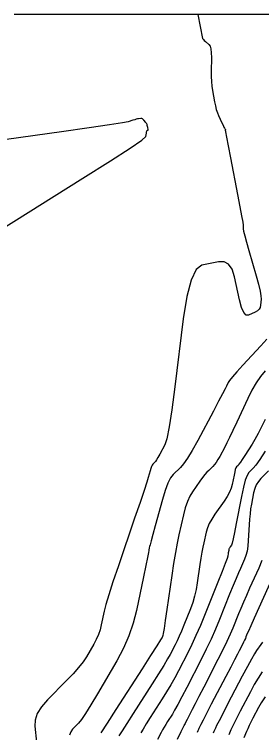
# Model space of a CAD drawing. Extents: x 2082232 to 2083549, y 592624 to 593832.
# Drawn here: x 2083057.8 to 2083085.8, y 593750.7 to 593832 of the extents above; entities that cross this region are included whole.
import ezdxf

# ---------------------------------------------------------------- set-up
doc = ezdxf.new("R2010")
doc.units = 0
for name, color, linetype in [('DT_X_Contour_Major', 7, 'Continuous'), ('DT_X_Contour_Minor', 7, 'Continuous'), ('DT_X_TIN_Hull', 7, 'Continuous')]:
    doc.layers.add(name, color=color, linetype=linetype)

msp = doc.modelspace()

# ---------------------------------------------------------------- linework, layer by layer
at = {"layer": 'DT_X_Contour_Major'}
for points in [[(2083056.105, 593807.508), (2083065.567, 593813.424), (2083068.675, 593815.383), (2083070.899, 593816.825), (2083072.242, 593817.749), (2083072.701, 593818.155), (2083072.75, 593818.549), (2083072.77, 593818.679), (2083072.793, 593818.773), (2083072.818, 593818.832), (2083072.846, 593818.856), (2083072.925, 593818.873), (2083072.949, 593818.885), (2083072.962, 593818.909), (2083072.964, 593818.944), (2083072.956, 593818.991), (2083072.917, 593819.132), (2083072.904, 593819.179), (2083072.894, 593819.215), (2083072.886, 593819.24), (2083072.881, 593819.254), (2083072.87, 593819.277), (2083072.866, 593819.289), (2083072.861, 593819.308), (2083072.855, 593819.335), (2083072.849, 593819.37), (2083072.831, 593819.472), (2083072.816, 593819.517), (2083072.784, 593819.578), (2083072.736, 593819.654), (2083072.67, 593819.744), (2083072.473, 593820.007), (2083072.395, 593820.091), (2083072.311, 593820.149), (2083072.22, 593820.179), (2083072.122, 593820.181), (2083071.852, 593820.153), (2083071.737, 593820.135), (2083071.596, 593820.102), (2083071.427, 593820.056), (2083071.231, 593819.995), (2083070.672, 593819.813), (2083070.044, 593819.692), (2083068.581, 593819.465), (2083066.281, 593819.132), (2083063.144, 593818.693), (2083055.262, 593817.602)], [(2083086.197, 593782.543), (2083085.569, 593781.601), (2083085.116, 593780.959), (2083084.836, 593780.618), (2083084.322, 593780.107), (2083084.126, 593779.795), (2083083.923, 593779.245), (2083083.713, 593778.455), (2083083.496, 593777.425), (2083082.909, 593774.361), (2083082.709, 593773.346), (2083082.552, 593772.6), (2083082.436, 593772.122), (2083082.363, 593771.913), (2083082.222, 593771.713), (2083082.174, 593771.64), (2083082.136, 593771.57), (2083082.107, 593771.503), (2083082.088, 593771.439), (2083082.051, 593771.272), (2083082.036, 593771.205), (2083082.022, 593771.126), (2083082.007, 593771.037), (2083081.992, 593770.937), (2083081.951, 593770.656), (2083081.87, 593770.394), (2083081.656, 593769.819), (2083081.309, 593768.931), (2083080.83, 593767.729), (2083079.375, 593764.108), (2083078.847, 593762.819), (2083078.352, 593761.671), (2083077.892, 593760.663), (2083077.466, 593759.795), (2083076.374, 593757.666), (2083075.953, 593756.869), (2083075.507, 593756.073), (2083075.036, 593755.28), (2083074.541, 593754.488), (2083073.187, 593752.378), (2083072.73, 593751.659), (2083072.372, 593751.083), (2083072.113, 593750.653)], [(2083085.836, 593757.557), (2083085.392, 593756.861), (2083084.952, 593756.112), (2083084.517, 593755.309), (2083083.363, 593753.096), (2083082.973, 593752.343), (2083082.668, 593751.743), (2083082.449, 593751.298), (2083082.314, 593751.006), (2083082.07, 593750.432)]]:
    msp.add_lwpolyline(points, dxfattribs=at)
at = {"layer": 'DT_X_Contour_Minor'}
for points in [[(2083078.582, 593831.978), (2083079.102, 593829.239), (2083079.127, 593829.19), (2083079.187, 593829.117), (2083079.283, 593829.021), (2083079.414, 593828.902), (2083079.81, 593828.553), (2083079.94, 593828.364), (2083080.03, 593828.06), (2083080.082, 593827.639), (2083080.096, 593827.103), (2083080.08, 593825.518), (2083080.085, 593824.937), (2083080.112, 593824.386), (2083080.162, 593823.864), (2083080.233, 593823.371), (2083080.454, 593822.094), (2083080.545, 593821.636), (2083080.651, 593821.222), (2083080.772, 593820.85), (2083080.909, 593820.521), (2083081.295, 593819.702), (2083081.424, 593819.43), (2083081.521, 593819.228), (2083081.586, 593819.096), (2083081.619, 593819.035), (2083081.682, 593818.941), (2083081.694, 593818.924), (2083081.702, 593818.913), (2083081.706, 593818.908), (2083081.71, 593818.901), (2083081.711, 593818.899), (2083081.708, 593818.896), (2083081.702, 593818.893), (2083081.694, 593818.889), (2083081.667, 593818.879), (2083081.696, 593818.68), (2083081.803, 593818.092), (2083081.989, 593817.115), (2083082.253, 593815.748), (2083083.062, 593811.585), (2083083.328, 593810.198), (2083083.52, 593809.161), (2083083.638, 593808.474), (2083083.682, 593808.135), (2083083.699, 593807.7), (2083083.743, 593807.423), (2083083.863, 593806.921), (2083084.057, 593806.193), (2083084.327, 593805.24), (2083085.146, 593802.396), (2083085.412, 593801.43), (2083085.595, 593800.666), (2083085.697, 593800.104), (2083085.716, 593799.744), (2083085.658, 593799.052), (2083085.603, 593798.809), (2083085.483, 593798.598), (2083085.297, 593798.421), (2083085.046, 593798.275), (2083084.288, 593797.931), (2083084.012, 593797.942), (2083083.754, 593798.232), (2083083.513, 593798.801), (2083083.29, 593799.65), (2083082.716, 593802.286), (2083082.441, 593803.133), (2083082.045, 593803.695), (2083081.529, 593803.973), (2083080.892, 593803.967), (2083079.033, 593803.573), (2083078.378, 593803.082), (2083077.808, 593801.908), (2083077.322, 593800.048), (2083076.92, 593797.504), (2083075.96, 593789.807), (2083075.619, 593787.232), (2083075.314, 593785.279), (2083075.047, 593783.949), (2083074.816, 593783.24), (2083074.251, 593782.181), (2083074.056, 593781.825), (2083073.895, 593781.55), (2083073.768, 593781.356), (2083073.676, 593781.244), (2083073.476, 593781.054), (2083073.4, 593780.955), (2083073.323, 593780.801), (2083073.245, 593780.591), (2083073.166, 593780.326), (2083072.954, 593779.545), (2083072.798, 593779.037), (2083072.49, 593778.101), (2083072.029, 593776.734), (2083071.415, 593774.939), (2083069.575, 593769.578), (2083068.956, 593767.748), (2083068.481, 593766.278), (2083068.148, 593765.167), (2083067.959, 593764.417), (2083067.645, 593762.896), (2083067.503, 593762.33), (2083067.312, 593761.774), (2083067.074, 593761.226), (2083066.786, 593760.687), (2083065.956, 593759.261), (2083065.583, 593758.692), (2083065.086, 593758.053), (2083064.467, 593757.345), (2083063.724, 593756.567), (2083061.58, 593754.399), (2083060.885, 593753.603), (2083060.41, 593752.839), (2083060.153, 593752.107), (2083060.116, 593751.409), (2083060.308, 593749.589)], [(2083086.376, 593795.219), (2083085.688, 593794.468), (2083083.662, 593792.272), (2083082.989, 593791.531), (2083082.486, 593790.957), (2083082.155, 593790.548), (2083081.995, 593790.305), (2083081.797, 593789.878), (2083081.649, 593789.583), (2083081.354, 593789.017), (2083080.911, 593788.18), (2083080.321, 593787.072), (2083078.55, 593783.757), (2083077.93, 593782.632), (2083077.399, 593781.745), (2083076.957, 593781.095), (2083076.603, 593780.683), (2083075.777, 593779.899), (2083075.468, 593779.503), (2083075.161, 593778.901), (2083074.856, 593778.093), (2083074.551, 593777.08), (2083073.743, 593774.104), (2083073.475, 593773.119), (2083073.281, 593772.398), (2083073.158, 593771.941), (2083073.108, 593771.746), (2083073.07, 593771.58), (2083073.056, 593771.52), (2083073.046, 593771.467), (2083073.037, 593771.42), (2083073.03, 593771.379), (2083073.016, 593771.28), (2083072.974, 593771.067), (2083072.859, 593770.505), (2083072.672, 593769.593), (2083072.412, 593768.332), (2083071.621, 593764.501), (2083071.259, 593763.069), (2083070.767, 593761.645), (2083070.145, 593760.23), (2083069.393, 593758.823), (2083067.213, 593755.083), (2083066.466, 593753.823), (2083065.86, 593752.851), (2083065.395, 593752.164), (2083065.071, 593751.765), (2083064.395, 593751.082), (2083064.182, 593750.778), (2083064.048, 593750.381)], [(2083086.161, 593791.613), (2083085.66, 593791.008), (2083085.168, 593790.287), (2083084.686, 593789.451), (2083084.213, 593788.501), (2083082.965, 593785.813), (2083082.529, 593784.881), (2083082.158, 593784.103), (2083081.85, 593783.477), (2083081.606, 593783.004), (2083081.041, 593781.946), (2083080.834, 593781.578), (2083080.635, 593781.268), (2083080.445, 593781.014), (2083080.263, 593780.817), (2083079.79, 593780.368), (2083079.595, 593780.165), (2083079.366, 593779.891), (2083079.102, 593779.547), (2083078.803, 593779.132), (2083077.959, 593777.933), (2083077.659, 593777.433), (2083077.388, 593776.832), (2083077.148, 593776.131), (2083076.939, 593775.329), (2083076.422, 593773.057), (2083076.227, 593772.131), (2083076.028, 593771.058), (2083075.825, 593769.839), (2083075.618, 593768.473), (2083075.063, 593764.634), (2083074.879, 593763.37), (2083074.744, 593762.456), (2083074.656, 593761.893), (2083074.617, 593761.68), (2083074.577, 593761.58), (2083074.562, 593761.545), (2083074.549, 593761.513), (2083074.536, 593761.485), (2083074.524, 593761.461), (2083074.494, 593761.403), (2083074.345, 593761.167), (2083073.922, 593760.504), (2083073.224, 593759.414), (2083072.251, 593757.897), (2083069.289, 593753.28), (2083068.315, 593751.76), (2083067.612, 593750.661)], [(2083086.172, 593786.137), (2083085.761, 593785.275), (2083085.379, 593784.521), (2083085.026, 593783.874), (2083084.702, 593783.334), (2083083.874, 593782.037), (2083083.595, 593781.603), (2083083.376, 593781.275), (2083083.218, 593781.051), (2083083.12, 593780.932), (2083082.942, 593780.754), (2083082.874, 593780.646), (2083082.803, 593780.455), (2083082.73, 593780.181), (2083082.655, 593779.823), (2083082.451, 593778.76), (2083082.336, 593778.342), (2083082.143, 593777.887), (2083081.873, 593777.394), (2083081.525, 593776.863), (2083080.495, 593775.398), (2083080.144, 593774.86), (2083079.863, 593774.345), (2083079.653, 593773.853), (2083079.514, 593773.384), (2083079.237, 593772.164), (2083079.132, 593771.668), (2083079.025, 593771.092), (2083078.916, 593770.438), (2083078.805, 593769.705), (2083078.507, 593767.645), (2083078.374, 593766.882), (2083078.2, 593766.138), (2083077.982, 593765.412), (2083077.723, 593764.705), (2083076.976, 593762.844), (2083076.704, 593762.182), (2083076.45, 593761.592), (2083076.214, 593761.074), (2083075.995, 593760.628), (2083075.434, 593759.535), (2083075.149, 593759.018), (2083074.714, 593758.289), (2083074.13, 593757.347), (2083073.396, 593756.192), (2083071.238, 593752.829), (2083070.522, 593751.709), (2083069.992, 593750.872), (2083069.647, 593750.318)], [(2083086.552, 593780.303), (2083085.703, 593779.459), (2083085.412, 593779.12), (2083085.178, 593778.737), (2083084.999, 593778.31), (2083084.877, 593777.839), (2083084.625, 593776.525), (2083084.538, 593776.01), (2083084.465, 593775.451), (2083084.407, 593774.848), (2083084.364, 593774.2), (2083084.269, 593772.415), (2083084.216, 593771.781), (2083084.128, 593771.216), (2083084.004, 593770.721), (2083083.845, 593770.296), (2083083.375, 593769.257), (2083083.166, 593768.782), (2083082.895, 593768.136), (2083082.56, 593767.32), (2083082.161, 593766.334), (2083081.014, 593763.477), (2083080.561, 593762.391), (2083080.064, 593761.277), (2083079.523, 593760.134), (2083078.937, 593758.962), (2083077.315, 593755.798), (2083076.757, 593754.72), (2083076.299, 593753.858), (2083075.942, 593753.212), (2083075.686, 593752.783), (2083075.137, 593751.926), (2083074.937, 593751.608), (2083074.751, 593751.295), (2083074.579, 593750.987), (2083074.421, 593750.685), (2083074.015, 593749.886)], [(2083085.793, 593770.17), (2083085.449, 593769.304), (2083084.419, 593767.03), (2083084.051, 593766.208), (2083083.718, 593765.447), (2083083.421, 593764.748), (2083083.16, 593764.11), (2083082.51, 593762.491), (2083082.221, 593761.814), (2083081.844, 593760.996), (2083081.378, 593760.038), (2083080.824, 593758.94), (2083079.226, 593755.823), (2083078.683, 593754.766), (2083078.253, 593753.929), (2083077.936, 593753.314), (2083077.732, 593752.921), (2083077.339, 593752.166), (2083077.209, 593751.916), (2083077.113, 593751.732), (2083077.053, 593751.613), (2083077.027, 593751.56), (2083077.003, 593751.505), (2083076.975, 593751.445), (2083076.907, 593751.305), (2083076.801, 593751.087), (2083076.655, 593750.789), (2083076.213, 593749.89)], [(2083087.052, 593768.313), (2083085.464, 593764.804), (2083084.936, 593763.634), (2083084.542, 593762.758), (2083084.283, 593762.176), (2083084.158, 593761.886), (2083084.005, 593761.506), (2083083.938, 593761.346), (2083083.849, 593761.154), (2083083.739, 593760.929), (2083083.609, 593760.671), (2083083.233, 593759.938), (2083083.033, 593759.55), (2083082.715, 593758.937), (2083082.279, 593758.099), (2083081.725, 593757.035), (2083080.089, 593753.898), (2083079.548, 593752.858), (2083079.15, 593752.091), (2083078.898, 593751.597), (2083078.789, 593751.375), (2083078.692, 593751.147), (2083078.643, 593751.038), (2083078.57, 593750.883), (2083078.473, 593750.68)], [(2083085.892, 593760.936), (2083085.702, 593760.645), (2083085.21, 593759.974), (2083084.97, 593759.604), (2083084.621, 593758.998), (2083084.162, 593758.155), (2083083.592, 593757.076), (2083081.928, 593753.885), (2083081.374, 593752.819), (2083080.96, 593752.014), (2083080.686, 593751.471), (2083080.552, 593751.19), (2083080.381, 593750.79), (2083080.312, 593750.632)], [(2083086.163, 593754.725), (2083085.743, 593754.068), (2083085.442, 593753.541), (2083084.798, 593752.307), (2083084.572, 593751.867), (2083084.377, 593751.473), (2083084.212, 593751.124), (2083084.077, 593750.821), (2083083.758, 593750.075)]]:
    msp.add_lwpolyline(points, dxfattribs=at)
at = {"layer": 'DT_X_TIN_Hull'}
msp.add_lwpolyline([(2083141.848, 593831.978), (2083138.37, 593831.978), (2083131.676, 593831.978), (2083128.028, 593831.978), (2083124.129, 593831.978), (2083121.531, 593831.978), (2083118.821, 593831.978), (2083110.831, 593831.978), (2083107.061, 593831.978), (2083094.588, 593831.978), (2083076.94, 593831.978), (2083075.049, 593831.978), (2083066.455, 593831.978), (2083066.443, 593831.978), (2083066.181, 593831.978), (2083058.333, 593831.978), (2083057.777, 593831.978)], dxfattribs=at)

doc.saveas('drawing.dxf')
